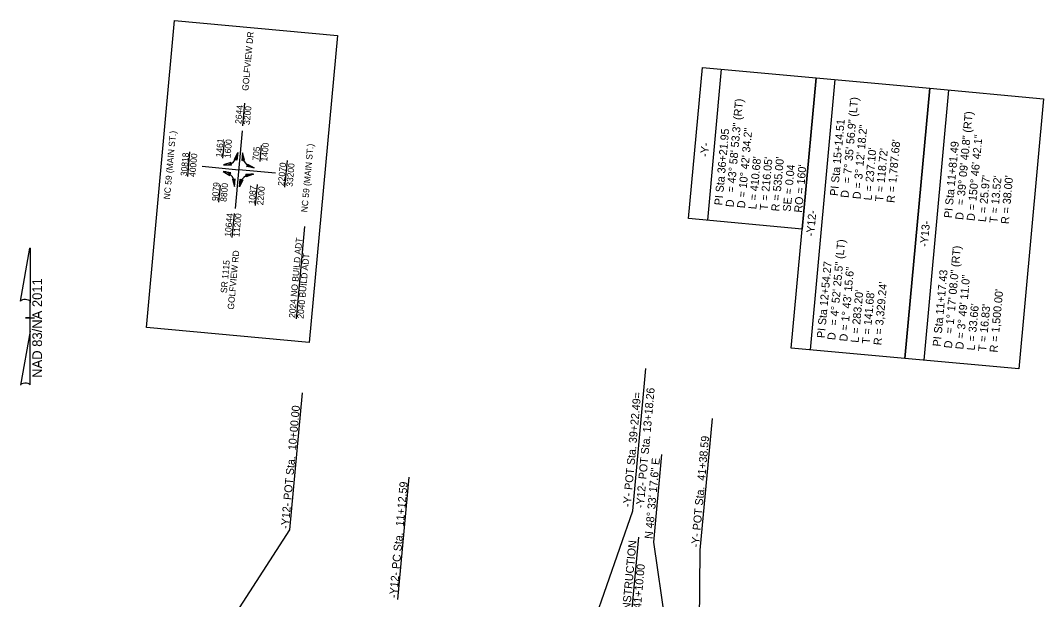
# Model space of a CAD drawing. Extents: x 2010838 to 2015151, y 441905 to 447792.
# Drawn here: x 2012476 to 2013371, y 447286 to 447792 of the extents above; entities that cross this region are included whole.
import ezdxf

# ---------------------------------------------------------------- set-up
doc = ezdxf.new("R2010")
doc.units = 0
for name, color, linetype in [('1-BUFFER', 7, 'Continuous'), ('B - Border Text', 7, 'Continuous'), ('Cont-2-Lidar', 7, 'Continuous'), ('Default_10ft_LIDAR_Contou', 7, 'Continuous'), ('Default_Parcels', 7, 'Continuous'), ('S-Existing Minor', 7, 'Continuous')]:
    doc.layers.add(name, color=color, linetype=linetype)

msp = doc.modelspace()

# ---------------------------------------------------------------- linework, layer by layer
at = {"layer": '1-BUFFER'}
for p, q in [((2012670.13, 447700.27), (2012671.95, 447720.13)), ((2012663.56, 447627.81), (2012669.83, 447695.96)), ((2012652.69, 447672.04), (2012654.01, 447686.34)), ((2012685.18, 447669.05), (2012686.48, 447683.19)), ((2012621.9, 447656.04), (2012623.87, 447677.4)), ((2012634.55, 447664.84), (2012666.7, 447661.88)), ((2012698.84, 447658.93), (2012666.7, 447661.88)), ((2012706.92, 447646.53), (2012709.07, 447669.95)), ((2012649.14, 447633.36), (2012650.49, 447648.07)), ((2012681.29, 447630.41), (2012682.98, 447648.83)), ((2012660.91, 447602.52), (2012662.83, 447623.43)), ((2012717.08, 447531.47), (2012724.49, 447612.07))]:
    msp.add_line(p, q, dxfattribs=at)
for points in [[(2012585.76, 447523.74), (2012610.47, 447792.49), (2012752.97, 447779.39), (2012728.26, 447510.64)], [(2012662.75, 447670.92), (2012665.68, 447677.01), (2012664.98, 447670.24), (2012664.07, 447671.39)], [(2012671.66, 447670.1), (2012669.89, 447676.63), (2012669.34, 447669.84), (2012670.44, 447670.8)], [(2012659.76, 447668.14), (2012653.35, 447665.99), (2012660.15, 447665.84), (2012659.13, 447666.88)], [(2012674.09, 447666.82), (2012680, 447663.54), (2012673.28, 447664.63), (2012674.48, 447665.47)], [(2012659.49, 447659.14), (2012652.82, 447660.28), (2012658.75, 447656.93), (2012658.34, 447658.33)], [(2012661.18, 447653.73), (2012662.94, 447647.19), (2012663.5, 447653.98), (2012662.4, 447653.02)], [(2012670.06, 447652.91), (2012667.15, 447646.81), (2012667.83, 447653.58), (2012668.74, 447652.44)], [(2012672.71, 447657.93), (2012679.48, 447657.83), (2012673.04, 447655.62), (2012673.7, 447656.92)]]:
    msp.add_lwpolyline(points, close=True, dxfattribs=at)
for centre, start, end in [((2012654.57, 447677.04), 263.70257, 359.88297), ((2012680.81, 447674.62), 169.61648, 265.79688), ((2012652.01, 447649.2), 349.61034, 85.79074), ((2012678.26, 447646.79), 83.7087, 179.8891)]:
    msp.add_arc(centre, 11.11, start, end, dxfattribs=at)
at = {"layer": 'B - Border Text'}
for p, q in [((2012475.67, 447546.8), (2012483.87, 447593.15)), ((2012483.92, 447593.15), (2012483.87, 447593.15)), ((2012483.92, 447593.15), (2012483.87, 447593.15)), ((2012483.92, 447593.15), (2012483.92, 447545.35)), ((2012483.92, 447520.55), (2012483.92, 447546.75)), ((2012483.92, 447545.35), (2012483.92, 447546.7)), ((2012479.92, 447532.15), (2012479.87, 447532.15)), ((2012483.47, 447532.15), (2012479.92, 447532.15)), ((2012479.97, 447532.15), (2012487.97, 447532.15)), ((2012483.92, 447520.55), (2012475.57, 447473.3)), ((2012483.97, 447473.5), (2012483.92, 447520.55))]:
    msp.add_line(p, q, dxfattribs=at)
for centre, start_param, end_param in [((2012479.81, 447546.3), 0.216388, 2.908219), ((2012479.81, 447473.13), 0.201328, 3.141593)]:
    msp.add_ellipse(centre, major_axis=(4.23, -0.03), ratio=0.461098, start_param=start_param, end_param=end_param, dxfattribs=at)
at = {"layer": 'Default_10ft_LIDAR_Contou'}
for p, q in [((2013011.33, 447363.33), (2013022.78, 447487.81)), ((2012711.21, 447346.77), (2012722.23, 447466.61)), ((2013070.35, 447328.74), (2013080.97, 447444.26)), ((2013029.62, 447335.79), (2013036.68, 447412.61)), ((2012805.78, 447285.67), (2012815.62, 447392.69)), ((2012906.83, 447063.34), (2013011.33, 447363.33)), ((2012637, 447231.91), (2012711.21, 447346.77)), ((2013051.02, 447190.65), (2013029.62, 447335.79)), ((2013068.83, 447207.87), (2013070.35, 447328.74))]:
    msp.add_line(p, q, dxfattribs=at)
at = {"layer": 'Default_Parcels'}
for p, q in [((2013076.8, 447617.58), (2013088.96, 447749.86)), ((2013166.68, 447504.22), (2013188.42, 447740.72)), ((2013266.14, 447495.08), (2013287.88, 447731.57))]:
    msp.add_line(p, q, dxfattribs=at)
for points in [[(2013171.71, 447742.25), (2013159.55, 447609.97), (2013060.09, 447619.12), (2013072.25, 447751.4)], [(2013271.17, 447733.11), (2013249.42, 447496.61), (2013149.96, 447505.76), (2013171.71, 447742.25)], [(2013370.63, 447723.96), (2013348.88, 447487.47), (2013249.42, 447496.61), (2013271.17, 447733.11)]]:
    msp.add_lwpolyline(points, close=True, dxfattribs=at)
at = {"layer": 'S-Existing Minor'}
msp.add_line((2013016.29, 447340.2), (2013006.85, 447237.48), dxfattribs=at)

# ---------------------------------------------------------------- texts
at = {"layer": '1-BUFFER'}
for s, height, p in [('GOLFVIEW DR', 5.5531, (2012674.89, 447730.73)), ('2644', 5.553, (2012668.78, 447701.69)), ('3200', 5.553, (2012676.14, 447700.86)), ('NC 59 (MAIN ST.)', 5.5531, (2012606.34, 447635.67)), ('1461', 5.553, (2012651.9, 447672.48)), ('1600', 5.553, (2012659.27, 447671.8)), ('705', 5.553, (2012684.04, 447669.52)), ('1400', 5.553, (2012691.42, 447668.84)), ('NC 59 (MAIN ST.)', 5.5531, (2012726.57, 447624.39)), ('30818', 5.553, (2012621.11, 447656.01)), ('40000', 5.553, (2012628.49, 447655.34)), ('22070', 5.553, (2012706.21, 447647.4)), ('33200', 5.553, (2012713.58, 447646.72)), ('9079', 5.553, (2012648.43, 447634.22)), ('8800', 5.553, (2012655.81, 447633.55)), ('1087', 5.553, (2012680.58, 447631.27)), ('2200', 5.553, (2012687.95, 447630.59)), ('10644', 5.553, (2012659.65, 447602.99)), ('11200', 5.553, (2012667.07, 447602.82)), ('2024 NO BUILD ADT', 5.5531, (2012715.78, 447531.93)), ('GOLFVIEW RD', 5.5531, (2012662.25, 447539.24)), ('SR 1115', 5.553, (2012656.14, 447553.68)), ('2040 BUILD ADT', 5.5531, (2012723.16, 447531.25))]:
    msp.add_text(s, height=height, rotation=84.74666, dxfattribs=at).set_placement(p)
at = {"layer": 'B - Border Text'}
msp.add_text('NAD 83/NA 2011', height=8.5, rotation=90, dxfattribs=at).set_placement((2012494.44, 447479.72))
at = {"layer": 'Cont-2-Lidar'}
msp.add_text('N 48%%d 33\' 17.6" E', height=7, rotation=84.74666, dxfattribs=at).set_placement((2013028.52, 447338.43))
at = {"layer": 'Default_10ft_LIDAR_Contou'}
for s, p in [('-Y- POT Sta. 39+22.49=', (2013009.47, 447366.34)), ('-Y12- POT Sta. 13+18.26', (2013020.8, 447365.3)), ('-Y12- POT Sta.  10+00.00', (2012710.23, 447347.21)), ('-Y- POT Sta.  41+38.59', (2013069.16, 447330.95)), ('-Y12- PC Sta.  11+12.59', (2012805.04, 447286.72))]:
    msp.add_text(s, height=7, rotation=84.74666, dxfattribs=at).set_placement(p)
at = {"layer": 'Default_Parcels'}
for s, rotation, p in [('= 7%%d 35\' 56.9" (LT)', 84.74666, (2013201.73, 447649.74)), ('= 43%%d 58\' 53.3" (RT)', 84.74585, (2013100.3, 447641.65)), ('= 39%%d 09\' 40.8" (RT)', 84.74666, (2013301.21, 447630.53)), ('D = 10%%d 42\' 34.2"', 84.74585, (2013109.38, 447627.91)), ('PI Sta 15+14.51', 84.74666, (2013190.61, 447638.7)), ('D = 3%%d 12\' 18.2"', 84.74666, (2013210.46, 447635.85)), ('PI Sta 36+21.95', 84.74585, (2013089.52, 447630.42)), ('D = 150%%d 46\' 42.1"', 84.74666, (2013310.28, 447616.79)), ('-Y-', 84.74666, (2013077.14, 447672.81)), ("L = 237.10'", 84.74666, (2013220.25, 447634.78)), ("T = 118.72'", 84.74666, (2013230.19, 447633.69)), ("R = 1,787.68'", 84.74666, (2013240.22, 447632.59)), ('PI Sta 11+81.49', 84.74666, (2013290.43, 447619.29)), ("L = 410.68'", 84.74585, (2013119.33, 447627)), ("T = 216.05'", 84.74585, (2013129.29, 447626.08)), ("R = 535.00'", 84.74585, (2013139.25, 447625.17)), ('SE = 0.04', 84.74666, (2013149.37, 447624.92)), ("RO = 160'", 84.74666, (2013159.33, 447624.05)), ("L = 25.97'", 84.74666, (2013320.24, 447615.88)), ("T = 13.52'", 84.74666, (2013330.2, 447614.96)), ("R = 38.00'", 84.74666, (2013340.16, 447614.05)), ('D', 84.74585, (2013099.42, 447628.83)), ('D', 84.74666, (2013199.97, 447637)), ('-Y12-', 84.74666, (2013169.82, 447603.21)), ('D', 84.74666, (2013300.33, 447617.71)), ('-Y13-', 84.74666, (2013269.28, 447594.07)), ('= 4%%d 52\' 25.5" (LT)', 84.74666, (2013190.28, 447525.23)), ('= 1%%d 17\' 08.0" (RT)', 84.74666, (2013291.35, 447518.12)), ('PI Sta 12+54.27', 84.74666, (2013179.17, 447514.23)), ('D = 1%%d 43\' 15.6"', 84.74666, (2013198.93, 447511.33)), ('PI Sta 11+17.43', 84.74666, (2013280.57, 447506.88)), ("R = 3,329.24'", 84.74666, (2013228.75, 447507.98)), ('D = 3%%d 49\' 11.0"', 84.74666, (2013300.42, 447504.38)), ("L = 283.20'", 84.74666, (2013208.76, 447510.22)), ("T = 141.68'", 84.74666, (2013218.64, 447509.11)), ("R = 1,500.00'", 84.74666, (2013330.3, 447501.63)), ("L = 33.66'", 84.74666, (2013310.38, 447503.46)), ("T = 16.83'", 84.74666, (2013320.34, 447502.55)), ('D', 84.74666, (2013188.38, 447512.51)), ('D', 84.74666, (2013290.47, 447505.29))]:
    msp.add_text(s, height=7, rotation=rotation, dxfattribs=at).set_placement(p)
at = {"layer": 'S-Existing Minor'}
for s, p in [('END CONSTRUCTION', (2013005.66, 447239.87)), ('-Y- STA. 41+10.00', (2013014.8, 447239.03))]:
    msp.add_text(s, height=7, rotation=84.74666, dxfattribs=at).set_placement(p)

doc.saveas('drawing.dxf')
